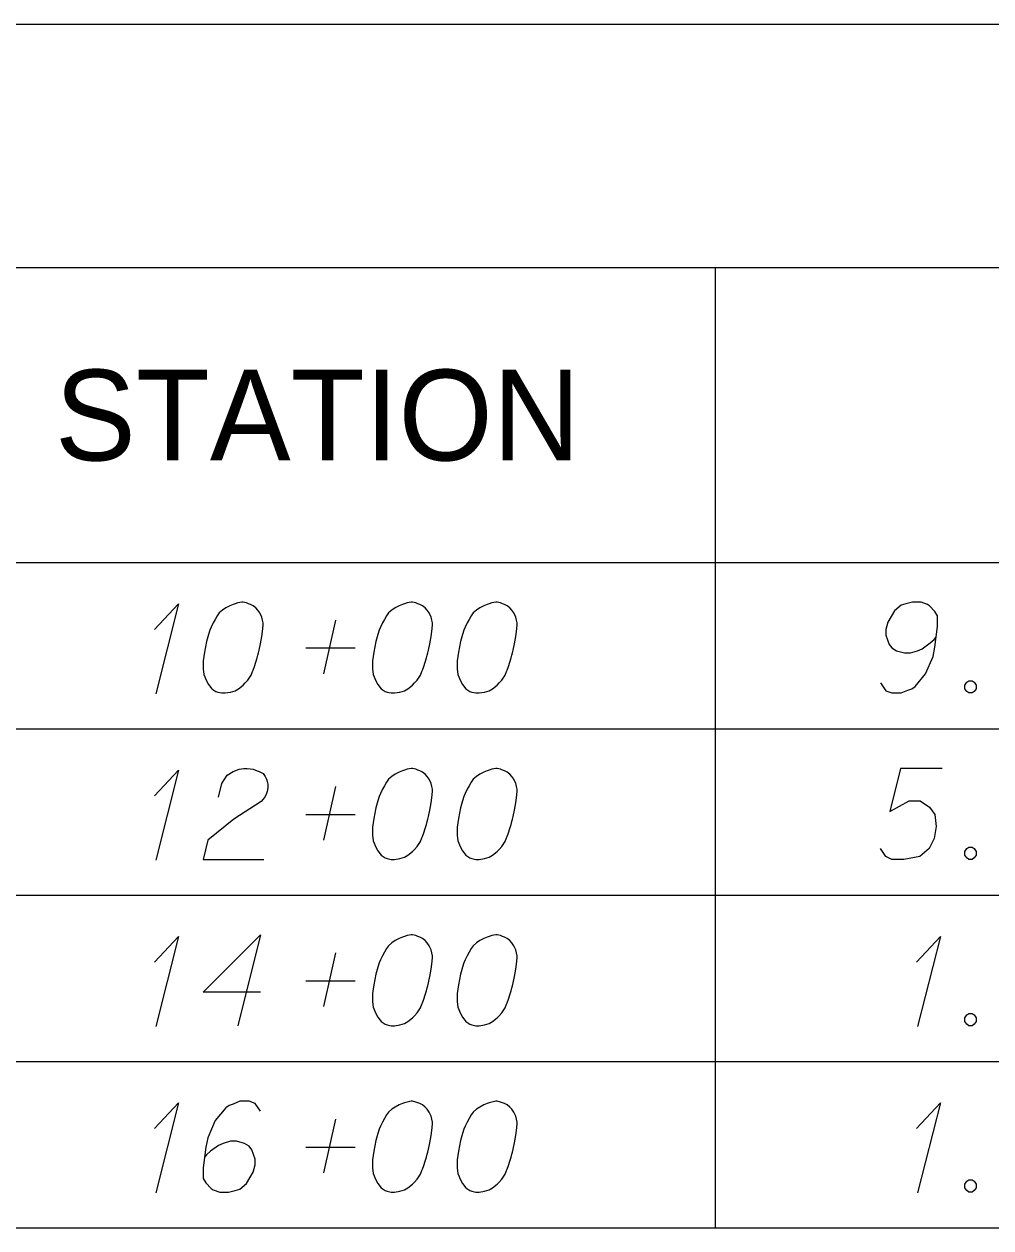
# Model space of a CAD drawing. Extents: x 2074207 to 2076812, y 516372 to 523312.
# Drawn here: x 2076345.6 to 2076396.8, y 520427.8 to 520491.5 of the extents above; entities that cross this region are included whole.
import ezdxf

# ---------------------------------------------------------------- set-up
doc = ezdxf.new("R2010")
doc.units = 0
for name, color, linetype in [('Prop DirtTable_ Soil Test Results - Outline (Major)', 7, 'Continuous'), ('Prop DirtTable_ Soil Test Results - Outline (Minor)', 7, 'Continuous'), ('Prop DirtTable_ Soil Test Results - Tx (Header - Small)', 7, 'Continuous'), ('Prop DirtTable_ Soil Test Results - Tx (Sample Data)', 7, 'Continuous')]:
    doc.layers.add(name, color=color, linetype=linetype)

msp = doc.modelspace()

# ---------------------------------------------------------------- linework, layer by layer
at = {"layer": 'Prop DirtTable_ Soil Test Results - Outline (Major)'}
for p, q in [((2076260.609, 520491.511), (2076811.903, 520491.511)), ((2076260.609, 520463.026), (2076811.903, 520463.026)), ((2076260.609, 520463.026), (2076811.903, 520463.026)), ((2076260.609, 520427.826), (2076811.903, 520427.826))]:
    msp.add_line(p, q, dxfattribs=at)
at = {"layer": 'Prop DirtTable_ Soil Test Results - Outline (Minor)'}
for p, q in [((2076260.609, 520478.626), (2076811.903, 520478.626)), ((2076382.2, 520478.626), (2076382.2, 520454.226)), ((2076260.609, 520454.226), (2076811.903, 520454.226)), ((2076260.609, 520454.226), (2076811.903, 520454.226)), ((2076382.2, 520454.226), (2076382.2, 520445.426)), ((2076260.609, 520445.426), (2076811.903, 520445.426)), ((2076260.609, 520445.426), (2076811.903, 520445.426)), ((2076382.2, 520445.426), (2076382.2, 520436.626)), ((2076260.609, 520436.626), (2076811.903, 520436.626)), ((2076260.609, 520436.626), (2076811.903, 520436.626)), ((2076382.2, 520436.626), (2076382.2, 520427.826)), ((2076260.609, 520427.826), (2076811.903, 520427.826))]:
    msp.add_line(p, q, dxfattribs=at)
at = {"layer": 'Prop DirtTable_ Soil Test Results - Tx (Sample Data)'}
for points in [[(2076352.527, 520459.488), (2076353.797, 520460.849), (2076352.597, 520456.087)], [(2076357.218, 520460.924), (2076357.148, 520460.924), (2076356.936, 520460.887), (2076356.795, 520460.849), (2076356.689, 520460.811), (2076356.513, 520460.735), (2076356.301, 520460.622), (2076356.125, 520460.509), (2076355.948, 520460.357), (2076355.843, 520460.206), (2076355.737, 520460.017), (2076355.631, 520459.828), (2076355.525, 520459.602), (2076355.455, 520459.45), (2076355.384, 520459.224), (2076355.278, 520458.846), (2076355.172, 520458.279), (2076355.102, 520457.825), (2076355.102, 520457.409), (2076355.137, 520457.107), (2076355.278, 520456.767), (2076355.384, 520456.578), (2076355.56, 520456.351), (2076355.772, 520456.2), (2076355.878, 520456.162), (2076356.089, 520456.124), (2076356.266, 520456.124), (2076356.548, 520456.162), (2076356.795, 520456.238), (2076356.971, 520456.351), (2076357.218, 520456.54), (2076357.324, 520456.653), (2076357.465, 520456.805), (2076357.571, 520456.956), (2076357.642, 520457.069), (2076357.712, 520457.258), (2076357.747, 520457.334), (2076357.818, 520457.523), (2076357.889, 520457.75), (2076357.959, 520457.976), (2076357.994, 520458.127), (2076358.03, 520458.241), (2076358.065, 520458.392), (2076358.135, 520458.732), (2076358.171, 520458.921), (2076358.206, 520459.11), (2076358.241, 520459.375), (2076358.277, 520459.715), (2076358.277, 520459.828), (2076358.241, 520459.979), (2076358.206, 520460.131), (2076358.1, 520460.357), (2076357.994, 520460.509), (2076357.889, 520460.622), (2076357.747, 520460.735), (2076357.606, 520460.811), (2076357.5, 520460.849), (2076357.395, 520460.887), (2076357.218, 520460.924)], [(2076366.178, 520460.924), (2076366.108, 520460.924), (2076365.896, 520460.887), (2076365.755, 520460.849), (2076365.649, 520460.811), (2076365.473, 520460.735), (2076365.261, 520460.622), (2076365.085, 520460.509), (2076364.908, 520460.357), (2076364.803, 520460.206), (2076364.697, 520460.017), (2076364.591, 520459.828), (2076364.485, 520459.602), (2076364.415, 520459.45), (2076364.344, 520459.224), (2076364.238, 520458.846), (2076364.132, 520458.279), (2076364.062, 520457.825), (2076364.062, 520457.409), (2076364.097, 520457.107), (2076364.238, 520456.767), (2076364.344, 520456.578), (2076364.52, 520456.351), (2076364.732, 520456.2), (2076364.838, 520456.162), (2076365.049, 520456.124), (2076365.226, 520456.124), (2076365.508, 520456.162), (2076365.755, 520456.238), (2076365.931, 520456.351), (2076366.178, 520456.54), (2076366.284, 520456.653), (2076366.425, 520456.805), (2076366.531, 520456.956), (2076366.602, 520457.069), (2076366.672, 520457.258), (2076366.707, 520457.334), (2076366.778, 520457.523), (2076366.849, 520457.75), (2076366.919, 520457.976), (2076366.954, 520458.127), (2076366.99, 520458.241), (2076367.025, 520458.392), (2076367.095, 520458.732), (2076367.131, 520458.921), (2076367.166, 520459.11), (2076367.201, 520459.375), (2076367.237, 520459.715), (2076367.237, 520459.828), (2076367.201, 520459.979), (2076367.166, 520460.131), (2076367.06, 520460.357), (2076366.954, 520460.509), (2076366.849, 520460.622), (2076366.707, 520460.735), (2076366.566, 520460.811), (2076366.46, 520460.849), (2076366.355, 520460.887), (2076366.178, 520460.924)], [(2076370.658, 520460.924), (2076370.588, 520460.924), (2076370.376, 520460.887), (2076370.235, 520460.849), (2076370.129, 520460.811), (2076369.953, 520460.735), (2076369.741, 520460.622), (2076369.565, 520460.509), (2076369.388, 520460.357), (2076369.283, 520460.206), (2076369.177, 520460.017), (2076369.071, 520459.828), (2076368.965, 520459.602), (2076368.895, 520459.45), (2076368.824, 520459.224), (2076368.718, 520458.846), (2076368.612, 520458.279), (2076368.542, 520457.825), (2076368.542, 520457.409), (2076368.577, 520457.107), (2076368.718, 520456.767), (2076368.824, 520456.578), (2076369, 520456.351), (2076369.212, 520456.2), (2076369.318, 520456.162), (2076369.529, 520456.124), (2076369.706, 520456.124), (2076369.988, 520456.162), (2076370.235, 520456.238), (2076370.411, 520456.351), (2076370.658, 520456.54), (2076370.764, 520456.653), (2076370.905, 520456.805), (2076371.011, 520456.956), (2076371.082, 520457.069), (2076371.152, 520457.258), (2076371.187, 520457.334), (2076371.258, 520457.523), (2076371.329, 520457.75), (2076371.399, 520457.976), (2076371.434, 520458.127), (2076371.47, 520458.241), (2076371.505, 520458.392), (2076371.575, 520458.732), (2076371.611, 520458.921), (2076371.646, 520459.11), (2076371.681, 520459.375), (2076371.717, 520459.715), (2076371.717, 520459.828), (2076371.681, 520459.979), (2076371.646, 520460.131), (2076371.54, 520460.357), (2076371.434, 520460.509), (2076371.329, 520460.622), (2076371.187, 520460.735), (2076371.046, 520460.811), (2076370.94, 520460.849), (2076370.835, 520460.887), (2076370.658, 520460.924)], [(2076390.942, 520456.653), (2076391.224, 520456.238), (2076391.541, 520456.124), (2076392.035, 520456.124), (2076392.388, 520456.276), (2076392.6, 520456.351), (2076392.776, 520456.464), (2076393.34, 520457.145), (2076393.729, 520458.052), (2076393.834, 520458.543), (2076393.975, 520459.639), (2076393.975, 520460.206), (2076393.834, 520460.433), (2076393.552, 520460.735), (2076393.446, 520460.811), (2076393.094, 520460.924), (2076392.635, 520460.924), (2076392.282, 520460.849), (2076392.035, 520460.773), (2076391.683, 520460.471), (2076391.33, 520459.866), (2076391.224, 520459.488), (2076391.224, 520459.186), (2076391.4, 520458.694), (2076391.541, 520458.505), (2076391.788, 520458.354), (2076392.212, 520458.241), (2076392.529, 520458.241), (2076392.917, 520458.354), (2076393.164, 520458.468), (2076393.587, 520458.77), (2076393.799, 520458.959), (2076393.905, 520459.072)], [(2076361.487, 520457.145), (2076362.122, 520459.979)], [(2076360.534, 520458.505), (2076363.145, 520458.505)], [(2076395.633, 520456.767), (2076395.81, 520456.767), (2076395.916, 520456.691), (2076396.021, 520456.54), (2076396.021, 520456.351), (2076395.916, 520456.2), (2076395.81, 520456.124), (2076395.633, 520456.124), (2076395.528, 520456.2), (2076395.422, 520456.351), (2076395.422, 520456.54), (2076395.528, 520456.691), (2076395.633, 520456.767)], [(2076352.527, 520450.688), (2076353.797, 520452.049), (2076352.597, 520447.287)], [(2076355.913, 520450.613), (2076356.089, 520451.331), (2076356.372, 520451.784), (2076356.689, 520451.973), (2076357.007, 520452.087), (2076357.254, 520452.124), (2076357.43, 520452.124), (2076357.747, 520452.087), (2076357.959, 520452.011), (2076358.065, 520451.973), (2076358.277, 520451.86), (2076358.382, 520451.709), (2076358.453, 520451.557), (2076358.488, 520451.444), (2076358.523, 520451.293), (2076358.523, 520451.104), (2076358.488, 520450.915), (2076358.453, 520450.802), (2076358.382, 520450.65), (2076358.277, 520450.499), (2076358.171, 520450.386), (2076356.724, 520449.441), (2076355.349, 520448.345), (2076355.102, 520447.324), (2076358.312, 520447.324)], [(2076366.178, 520452.124), (2076366.108, 520452.124), (2076365.896, 520452.087), (2076365.755, 520452.049), (2076365.649, 520452.011), (2076365.473, 520451.935), (2076365.261, 520451.822), (2076365.085, 520451.709), (2076364.908, 520451.557), (2076364.803, 520451.406), (2076364.697, 520451.217), (2076364.591, 520451.028), (2076364.485, 520450.802), (2076364.415, 520450.65), (2076364.344, 520450.424), (2076364.238, 520450.046), (2076364.132, 520449.479), (2076364.062, 520449.025), (2076364.062, 520448.609), (2076364.097, 520448.307), (2076364.238, 520447.967), (2076364.344, 520447.778), (2076364.52, 520447.551), (2076364.732, 520447.4), (2076364.838, 520447.362), (2076365.049, 520447.324), (2076365.226, 520447.324), (2076365.508, 520447.362), (2076365.755, 520447.438), (2076365.931, 520447.551), (2076366.178, 520447.74), (2076366.284, 520447.853), (2076366.425, 520448.005), (2076366.531, 520448.156), (2076366.602, 520448.269), (2076366.672, 520448.458), (2076366.707, 520448.534), (2076366.778, 520448.723), (2076366.849, 520448.95), (2076366.919, 520449.176), (2076366.954, 520449.327), (2076366.99, 520449.441), (2076367.025, 520449.592), (2076367.095, 520449.932), (2076367.131, 520450.121), (2076367.166, 520450.31), (2076367.201, 520450.575), (2076367.237, 520450.915), (2076367.237, 520451.028), (2076367.201, 520451.179), (2076367.166, 520451.331), (2076367.06, 520451.557), (2076366.954, 520451.709), (2076366.849, 520451.822), (2076366.707, 520451.935), (2076366.566, 520452.011), (2076366.46, 520452.049), (2076366.355, 520452.087), (2076366.178, 520452.124)], [(2076370.658, 520452.124), (2076370.588, 520452.124), (2076370.376, 520452.087), (2076370.235, 520452.049), (2076370.129, 520452.011), (2076369.953, 520451.935), (2076369.741, 520451.822), (2076369.565, 520451.709), (2076369.388, 520451.557), (2076369.283, 520451.406), (2076369.177, 520451.217), (2076369.071, 520451.028), (2076368.965, 520450.802), (2076368.895, 520450.65), (2076368.824, 520450.424), (2076368.718, 520450.046), (2076368.612, 520449.479), (2076368.542, 520449.025), (2076368.542, 520448.609), (2076368.577, 520448.307), (2076368.718, 520447.967), (2076368.824, 520447.778), (2076369, 520447.551), (2076369.212, 520447.4), (2076369.318, 520447.362), (2076369.529, 520447.324), (2076369.706, 520447.324), (2076369.988, 520447.362), (2076370.235, 520447.438), (2076370.411, 520447.551), (2076370.658, 520447.74), (2076370.764, 520447.853), (2076370.905, 520448.005), (2076371.011, 520448.156), (2076371.082, 520448.269), (2076371.152, 520448.458), (2076371.187, 520448.534), (2076371.258, 520448.723), (2076371.329, 520448.95), (2076371.399, 520449.176), (2076371.434, 520449.327), (2076371.47, 520449.441), (2076371.505, 520449.592), (2076371.575, 520449.932), (2076371.611, 520450.121), (2076371.646, 520450.31), (2076371.681, 520450.575), (2076371.717, 520450.915), (2076371.717, 520451.028), (2076371.681, 520451.179), (2076371.646, 520451.331), (2076371.54, 520451.557), (2076371.434, 520451.709), (2076371.329, 520451.822), (2076371.187, 520451.935), (2076371.046, 520452.011), (2076370.94, 520452.049), (2076370.835, 520452.087), (2076370.658, 520452.124)], [(2076394.222, 520452.124), (2076392, 520452.124), (2076391.436, 520449.857), (2076392.459, 520450.424), (2076393.058, 520450.424), (2076393.552, 520450.083), (2076393.834, 520449.705), (2076393.905, 520449.063), (2076393.799, 520448.42), (2076393.517, 520447.891), (2076393.023, 520447.476), (2076392.176, 520447.324), (2076391.541, 520447.324), (2076391.224, 520447.476), (2076390.942, 520447.891)], [(2076361.487, 520448.345), (2076362.122, 520451.179)], [(2076360.534, 520449.705), (2076363.145, 520449.705)], [(2076395.633, 520447.967), (2076395.81, 520447.967), (2076395.916, 520447.891), (2076396.021, 520447.74), (2076396.021, 520447.551), (2076395.916, 520447.4), (2076395.81, 520447.324), (2076395.633, 520447.324), (2076395.528, 520447.4), (2076395.422, 520447.551), (2076395.422, 520447.74), (2076395.528, 520447.891), (2076395.633, 520447.967)], [(2076352.527, 520441.888), (2076353.797, 520443.249), (2076352.597, 520438.487)], [(2076358.135, 520440.301), (2076355.102, 520440.301), (2076358.135, 520443.324), (2076356.936, 520438.524)], [(2076366.178, 520443.324), (2076366.108, 520443.324), (2076365.896, 520443.287), (2076365.755, 520443.249), (2076365.649, 520443.211), (2076365.473, 520443.135), (2076365.261, 520443.022), (2076365.085, 520442.909), (2076364.908, 520442.757), (2076364.803, 520442.606), (2076364.697, 520442.417), (2076364.591, 520442.228), (2076364.485, 520442.002), (2076364.415, 520441.85), (2076364.344, 520441.624), (2076364.238, 520441.246), (2076364.132, 520440.679), (2076364.062, 520440.225), (2076364.062, 520439.809), (2076364.097, 520439.507), (2076364.238, 520439.167), (2076364.344, 520438.978), (2076364.52, 520438.751), (2076364.732, 520438.6), (2076364.838, 520438.562), (2076365.049, 520438.524), (2076365.226, 520438.524), (2076365.508, 520438.562), (2076365.755, 520438.638), (2076365.931, 520438.751), (2076366.178, 520438.94), (2076366.284, 520439.053), (2076366.425, 520439.205), (2076366.531, 520439.356), (2076366.602, 520439.469), (2076366.672, 520439.658), (2076366.707, 520439.734), (2076366.778, 520439.923), (2076366.849, 520440.15), (2076366.919, 520440.376), (2076366.954, 520440.527), (2076366.99, 520440.641), (2076367.025, 520440.792), (2076367.095, 520441.132), (2076367.131, 520441.321), (2076367.166, 520441.51), (2076367.201, 520441.775), (2076367.237, 520442.115), (2076367.237, 520442.228), (2076367.201, 520442.379), (2076367.166, 520442.531), (2076367.06, 520442.757), (2076366.954, 520442.909), (2076366.849, 520443.022), (2076366.707, 520443.135), (2076366.566, 520443.211), (2076366.46, 520443.249), (2076366.355, 520443.287), (2076366.178, 520443.324)], [(2076370.658, 520443.324), (2076370.588, 520443.324), (2076370.376, 520443.287), (2076370.235, 520443.249), (2076370.129, 520443.211), (2076369.953, 520443.135), (2076369.741, 520443.022), (2076369.565, 520442.909), (2076369.388, 520442.757), (2076369.283, 520442.606), (2076369.177, 520442.417), (2076369.071, 520442.228), (2076368.965, 520442.002), (2076368.895, 520441.85), (2076368.824, 520441.624), (2076368.718, 520441.246), (2076368.612, 520440.679), (2076368.542, 520440.225), (2076368.542, 520439.809), (2076368.577, 520439.507), (2076368.718, 520439.167), (2076368.824, 520438.978), (2076369, 520438.751), (2076369.212, 520438.6), (2076369.318, 520438.562), (2076369.529, 520438.524), (2076369.706, 520438.524), (2076369.988, 520438.562), (2076370.235, 520438.638), (2076370.411, 520438.751), (2076370.658, 520438.94), (2076370.764, 520439.053), (2076370.905, 520439.205), (2076371.011, 520439.356), (2076371.082, 520439.469), (2076371.152, 520439.658), (2076371.187, 520439.734), (2076371.258, 520439.923), (2076371.329, 520440.15), (2076371.399, 520440.376), (2076371.434, 520440.527), (2076371.47, 520440.641), (2076371.505, 520440.792), (2076371.575, 520441.132), (2076371.611, 520441.321), (2076371.646, 520441.51), (2076371.681, 520441.775), (2076371.717, 520442.115), (2076371.717, 520442.228), (2076371.681, 520442.379), (2076371.646, 520442.531), (2076371.54, 520442.757), (2076371.434, 520442.909), (2076371.329, 520443.022), (2076371.187, 520443.135), (2076371.046, 520443.211), (2076370.94, 520443.249), (2076370.835, 520443.287), (2076370.658, 520443.324)], [(2076392.847, 520441.888), (2076394.117, 520443.249), (2076392.917, 520438.487)], [(2076361.487, 520439.545), (2076362.122, 520442.379)], [(2076360.534, 520440.905), (2076363.145, 520440.905)], [(2076395.633, 520439.167), (2076395.81, 520439.167), (2076395.916, 520439.091), (2076396.021, 520438.94), (2076396.021, 520438.751), (2076395.916, 520438.6), (2076395.81, 520438.524), (2076395.633, 520438.524), (2076395.528, 520438.6), (2076395.422, 520438.751), (2076395.422, 520438.94), (2076395.528, 520439.091), (2076395.633, 520439.167)], [(2076352.527, 520433.088), (2076353.797, 520434.449), (2076352.597, 520429.687)], [(2076358.135, 520433.995), (2076357.853, 520434.411), (2076357.536, 520434.524), (2076357.042, 520434.524), (2076356.689, 520434.373), (2076356.478, 520434.298), (2076356.301, 520434.184), (2076355.737, 520433.504), (2076355.349, 520432.597), (2076355.243, 520432.105), (2076355.102, 520431.009), (2076355.102, 520430.442), (2076355.243, 520430.216), (2076355.525, 520429.913), (2076355.631, 520429.838), (2076355.984, 520429.724), (2076356.442, 520429.724), (2076356.795, 520429.8), (2076357.042, 520429.876), (2076357.395, 520430.178), (2076357.747, 520430.783), (2076357.853, 520431.161), (2076357.853, 520431.463), (2076357.677, 520431.954), (2076357.536, 520432.143), (2076357.289, 520432.294), (2076356.866, 520432.408), (2076356.548, 520432.408), (2076356.16, 520432.294), (2076355.913, 520432.181), (2076355.49, 520431.879), (2076355.278, 520431.69), (2076355.172, 520431.576)], [(2076366.178, 520434.524), (2076366.108, 520434.524), (2076365.896, 520434.487), (2076365.755, 520434.449), (2076365.649, 520434.411), (2076365.473, 520434.335), (2076365.261, 520434.222), (2076365.085, 520434.109), (2076364.908, 520433.957), (2076364.803, 520433.806), (2076364.697, 520433.617), (2076364.591, 520433.428), (2076364.485, 520433.202), (2076364.415, 520433.05), (2076364.344, 520432.824), (2076364.238, 520432.446), (2076364.132, 520431.879), (2076364.062, 520431.425), (2076364.062, 520431.009), (2076364.097, 520430.707), (2076364.238, 520430.367), (2076364.344, 520430.178), (2076364.52, 520429.951), (2076364.732, 520429.8), (2076364.838, 520429.762), (2076365.049, 520429.724), (2076365.226, 520429.724), (2076365.508, 520429.762), (2076365.755, 520429.838), (2076365.931, 520429.951), (2076366.178, 520430.14), (2076366.284, 520430.253), (2076366.425, 520430.405), (2076366.531, 520430.556), (2076366.602, 520430.669), (2076366.672, 520430.858), (2076366.707, 520430.934), (2076366.778, 520431.123), (2076366.849, 520431.35), (2076366.919, 520431.576), (2076366.954, 520431.727), (2076366.99, 520431.841), (2076367.025, 520431.992), (2076367.095, 520432.332), (2076367.131, 520432.521), (2076367.166, 520432.71), (2076367.201, 520432.975), (2076367.237, 520433.315), (2076367.237, 520433.428), (2076367.201, 520433.579), (2076367.166, 520433.731), (2076367.06, 520433.957), (2076366.954, 520434.109), (2076366.849, 520434.222), (2076366.707, 520434.335), (2076366.566, 520434.411), (2076366.46, 520434.449), (2076366.355, 520434.487), (2076366.178, 520434.524)], [(2076370.658, 520434.524), (2076370.588, 520434.524), (2076370.376, 520434.487), (2076370.235, 520434.449), (2076370.129, 520434.411), (2076369.953, 520434.335), (2076369.741, 520434.222), (2076369.565, 520434.109), (2076369.388, 520433.957), (2076369.283, 520433.806), (2076369.177, 520433.617), (2076369.071, 520433.428), (2076368.965, 520433.202), (2076368.895, 520433.05), (2076368.824, 520432.824), (2076368.718, 520432.446), (2076368.612, 520431.879), (2076368.542, 520431.425), (2076368.542, 520431.009), (2076368.577, 520430.707), (2076368.718, 520430.367), (2076368.824, 520430.178), (2076369, 520429.951), (2076369.212, 520429.8), (2076369.318, 520429.762), (2076369.529, 520429.724), (2076369.706, 520429.724), (2076369.988, 520429.762), (2076370.235, 520429.838), (2076370.411, 520429.951), (2076370.658, 520430.14), (2076370.764, 520430.253), (2076370.905, 520430.405), (2076371.011, 520430.556), (2076371.082, 520430.669), (2076371.152, 520430.858), (2076371.187, 520430.934), (2076371.258, 520431.123), (2076371.329, 520431.35), (2076371.399, 520431.576), (2076371.434, 520431.727), (2076371.47, 520431.841), (2076371.505, 520431.992), (2076371.575, 520432.332), (2076371.611, 520432.521), (2076371.646, 520432.71), (2076371.681, 520432.975), (2076371.717, 520433.315), (2076371.717, 520433.428), (2076371.681, 520433.579), (2076371.646, 520433.731), (2076371.54, 520433.957), (2076371.434, 520434.109), (2076371.329, 520434.222), (2076371.187, 520434.335), (2076371.046, 520434.411), (2076370.94, 520434.449), (2076370.835, 520434.487), (2076370.658, 520434.524)], [(2076392.847, 520433.088), (2076394.117, 520434.449), (2076392.917, 520429.687)], [(2076361.487, 520430.745), (2076362.122, 520433.579)], [(2076360.534, 520432.105), (2076363.145, 520432.105)], [(2076395.633, 520430.367), (2076395.81, 520430.367), (2076395.916, 520430.291), (2076396.021, 520430.14), (2076396.021, 520429.951), (2076395.916, 520429.8), (2076395.81, 520429.724), (2076395.633, 520429.724), (2076395.528, 520429.8), (2076395.422, 520429.951), (2076395.422, 520430.14), (2076395.528, 520430.291), (2076395.633, 520430.367)]]:
    msp.add_lwpolyline(points, dxfattribs=at)

# ---------------------------------------------------------------- texts
at = {"layer": 'Prop DirtTable_ Soil Test Results - Tx (Header - Small)'}
msp.add_text('STATION', height=4.8, dxfattribs=at).set_placement((2076347.248, 520468.426))

doc.saveas('drawing.dxf')
